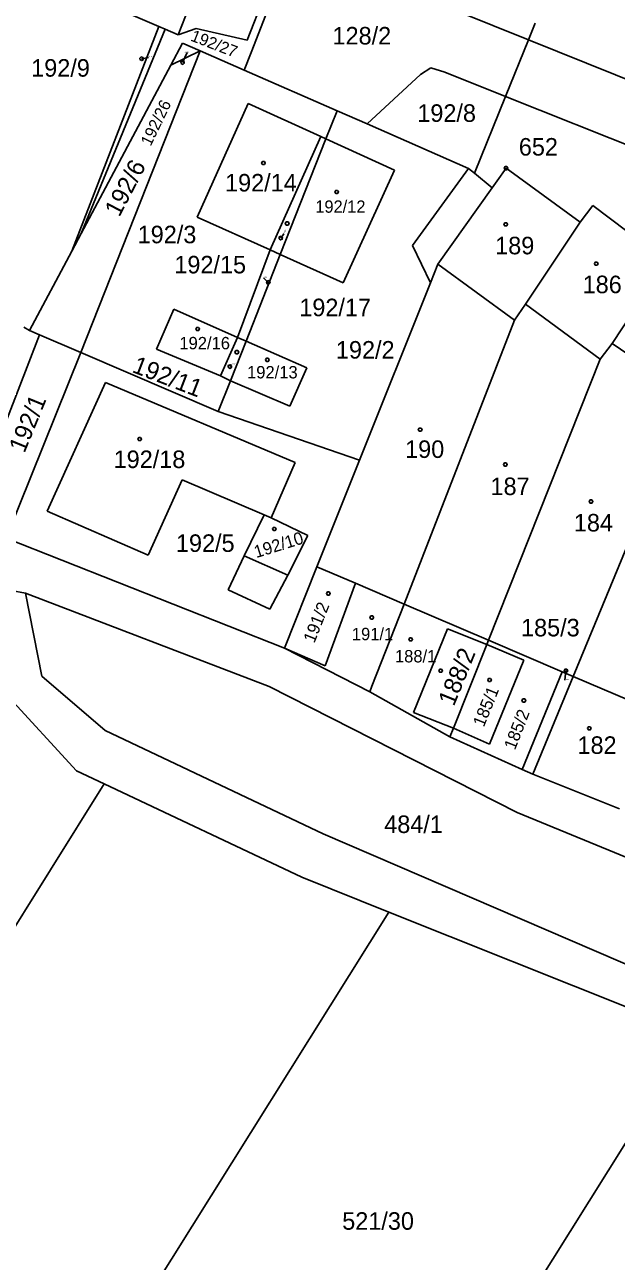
# Model space of a CAD drawing. Extents: x -634640 to -629202, y -1196156 to -1190068.
# Drawn here: x -631489.7 to -631432.3, y -1192913 to -1192793.1 of the extents above; entities that cross this region are included whole.
import ezdxf

# ---------------------------------------------------------------- set-up
doc = ezdxf.new("R2010")
doc.units = 0
for name, color, linetype in [('Vrstva 1', 7, 'Continuous'), ('Vrstva 2', 7, 'Continuous'), ('Vrstva 3', 7, 'Continuous'), ('Vrstva 4', 7, 'Continuous'), ('Vrstva 5', 7, 'Continuous'), ('Vrstva 7', 7, 'Continuous'), ('Vrstva 8', 7, 'Continuous')]:
    doc.layers.add(name, color=color, linetype=linetype)

msp = doc.modelspace()

# ---------------------------------------------------------------- linework, layer by layer
at = {"layer": 'Vrstva 1'}
for p, q in [((-631468.1, -1192794.59), (-631464.4, -1192785.07)), ((-631467.72, -1192795.79), (-631463.65, -1192785.37)), ((-631487.64, -1192788.54), (-631476.67, -1192793.27)), ((-631440.84, -1192794.55), (-631456.02, -1192788.44)), ((-631473.71, -1192791.36), (-631474.79, -1192794.08)), ((-631476.67, -1192793.27), (-631485.09, -1192815.03)), ((-631476.04, -1192793.54), (-631484.19, -1192813.32)), ((-631476.04, -1192793.54), (-631476.67, -1192793.27)), ((-631476.04, -1192793.54), (-631474.79, -1192794.08)), ((-631474.79, -1192794.08), (-631473.03, -1192793.45)), ((-631473.03, -1192793.45), (-631468.1, -1192794.59)), ((-631440.19, -1192792.93), (-631440.84, -1192794.55)), ((-631474.37, -1192794.87), (-631475.51, -1192797.01)), ((-631472.66, -1192795.62), (-631474.37, -1192794.87)), ((-631440.84, -1192794.55), (-631443.05, -1192800.04)), ((-631415.88, -1192804.59), (-631440.84, -1192794.55)), ((-631472.66, -1192795.62), (-631484.24, -1192824.88)), ((-631475.51, -1192797.01), (-631472.66, -1192795.62)), ((-631468.39, -1192797.49), (-631472.66, -1192795.62)), ((-631468.39, -1192797.49), (-631467.72, -1192795.79)), ((-631475.51, -1192797.01), (-631484.19, -1192813.32)), ((-631459.38, -1192801.44), (-631468.39, -1192797.49)), ((-631451.3, -1192797.91), (-631450.3, -1192797.26)), ((-631450.3, -1192797.26), (-631448.95, -1192797.68)), ((-631451.3, -1192797.91), (-631456.47, -1192802.71)), ((-631443.05, -1192800.04), (-631448.95, -1192797.68)), ((-631472.94, -1192811.75), (-631468.01, -1192800.74)), ((-631468.01, -1192800.74), (-631460.95, -1192803.94)), ((-631443.05, -1192800.04), (-631446.05, -1192807.5)), ((-631418.08, -1192810.02), (-631443.05, -1192800.04)), ((-631460.46, -1192804.17), (-631459.38, -1192801.44)), ((-631456.47, -1192802.71), (-631459.38, -1192801.44)), ((-631446.63, -1192807.02), (-631456.47, -1192802.71)), ((-631460.95, -1192803.94), (-631465.87, -1192814.93)), ((-631464.89, -1192815.37), (-631460.46, -1192804.17)), ((-631460.95, -1192803.94), (-631460.46, -1192804.17)), ((-631460.46, -1192804.17), (-631453.83, -1192807.18)), ((-631453.83, -1192807.18), (-631458.8, -1192818.11)), ((-631452.06, -1192814.49), (-631446.63, -1192807.02)), ((-631446.63, -1192807.02), (-631446.05, -1192807.5)), ((-631443.87, -1192808.23), (-631443, -1192807)), ((-631443, -1192807), (-631435.81, -1192812.25)), ((-631446.05, -1192807.5), (-631444.36, -1192808.92)), ((-631444.36, -1192808.92), (-631443.87, -1192808.23)), ((-631435.81, -1192812.25), (-631434.59, -1192810.62)), ((-631434.59, -1192810.62), (-631427.49, -1192816.01)), ((-631465.87, -1192814.93), (-631472.94, -1192811.75)), ((-631441.11, -1192820.17), (-631435.81, -1192812.25)), ((-631484.19, -1192813.32), (-631485.09, -1192815.03)), ((-631485.09, -1192815.03), (-631489.2, -1192822.75)), ((-631465.87, -1192814.93), (-631469.04, -1192823.4)), ((-631468.21, -1192823.76), (-631464.89, -1192815.37)), ((-631464.89, -1192815.37), (-631465.87, -1192814.93)), ((-631458.8, -1192818.11), (-631464.89, -1192815.37)), ((-631450.32, -1192818.11), (-631452.06, -1192814.49)), ((-631449.6, -1192816.3), (-631450.32, -1192818.11)), ((-631442.18, -1192821.75), (-631449.6, -1192816.3)), ((-631432.71, -1192824), (-631427.49, -1192816.01)), ((-631457.2, -1192835.31), (-631450.32, -1192818.11)), ((-631442.18, -1192821.75), (-631441.11, -1192820.17)), ((-631433.88, -1192825.5), (-631441.11, -1192820.17)), ((-631475.22, -1192820.67), (-631476.88, -1192824.55)), ((-631469.04, -1192823.4), (-631475.22, -1192820.67)), ((-631489.75, -1192822.4), (-631489.2, -1192822.75)), ((-631489.2, -1192822.75), (-631488.24, -1192823.16)), ((-631452.89, -1192849.25), (-631442.18, -1192821.75)), ((-631495.28, -1192841.36), (-631488.24, -1192823.16)), ((-631488.24, -1192823.16), (-631484.24, -1192824.88)), ((-631469.04, -1192823.4), (-631470.68, -1192827.12)), ((-631469.73, -1192827.6), (-631468.21, -1192823.76)), ((-631468.21, -1192823.76), (-631469.04, -1192823.4)), ((-631468.21, -1192823.76), (-631462.31, -1192826.36)), ((-631433.88, -1192825.5), (-631432.71, -1192824)), ((-631425.27, -1192829.06), (-631432.71, -1192824)), ((-631484.24, -1192824.88), (-631491.45, -1192842.88)), ((-631484.24, -1192824.88), (-631470.92, -1192830.6)), ((-631476.88, -1192824.55), (-631470.68, -1192827.12)), ((-631462.31, -1192826.36), (-631463.95, -1192830.07)), ((-631444.71, -1192852.75), (-631433.88, -1192825.5)), ((-631470.68, -1192827.12), (-631469.73, -1192827.6)), ((-631487.5, -1192840.26), (-631481.85, -1192827.78)), ((-631481.85, -1192827.78), (-631463.46, -1192835.54)), ((-631470.92, -1192830.6), (-631469.73, -1192827.6)), ((-631463.95, -1192830.07), (-631469.73, -1192827.6)), ((-631436.48, -1192856.27), (-631425.27, -1192829.06)), ((-631470.92, -1192830.6), (-631457.2, -1192835.31)), ((-631463.46, -1192835.54), (-631465.78, -1192840.91)), ((-631461.33, -1192845.65), (-631457.2, -1192835.31)), ((-631474.39, -1192837.2), (-631477.69, -1192844.5)), ((-631466.44, -1192840.62), (-631474.39, -1192837.2)), ((-631477.69, -1192844.5), (-631487.5, -1192840.26)), ((-631468.39, -1192844.57), (-631466.44, -1192840.62)), ((-631466.44, -1192840.62), (-631465.78, -1192840.91)), ((-631465.78, -1192840.91), (-631462.21, -1192842.62)), ((-631464.48, -1192853.54), (-631491.45, -1192842.88)), ((-631462.21, -1192842.62), (-631464.16, -1192846.47)), ((-631503.84, -1192845.57), (-631489.58, -1192848.19)), ((-631468.39, -1192844.57), (-631469.94, -1192847.89)), ((-631465.9, -1192849.76), (-631464.16, -1192846.47)), ((-631464.48, -1192853.54), (-631461.33, -1192845.65)), ((-631457.61, -1192847.24), (-631461.33, -1192845.65)), ((-631469.94, -1192847.89), (-631465.9, -1192849.76)), ((-631457.61, -1192847.24), (-631460.55, -1192855.25)), ((-631452.89, -1192849.25), (-631457.61, -1192847.24)), ((-631488, -1192856.25), (-631489.58, -1192848.19)), ((-631489.58, -1192848.19), (-631465.97, -1192857.26)), ((-631456, -1192857.22), (-631452.89, -1192849.25)), ((-631444.71, -1192852.75), (-631452.89, -1192849.25)), ((-631448.69, -1192851.67), (-631451.97, -1192859.77)), ((-631444.88, -1192853.18), (-631448.69, -1192851.67)), ((-631444.88, -1192853.18), (-631444.71, -1192852.75)), ((-631437.56, -1192855.81), (-631444.71, -1192852.75)), ((-631460.55, -1192855.25), (-631464.48, -1192853.54)), ((-631456.21, -1192857.76), (-631464.48, -1192853.54)), ((-631448.11, -1192861.3), (-631444.88, -1192853.18)), ((-631444.88, -1192853.18), (-631441.28, -1192854.69)), ((-631441.28, -1192854.69), (-631444.62, -1192862.83)), ((-631481.87, -1192861.51), (-631488, -1192856.25)), ((-631437.56, -1192855.81), (-631441.45, -1192865.28)), ((-631440.39, -1192865.76), (-631436.48, -1192856.27)), ((-631436.48, -1192856.27), (-631437.56, -1192855.81)), ((-631428.14, -1192859.83), (-631436.48, -1192856.27)), ((-631465.97, -1192857.26), (-631441.91, -1192869.46)), ((-631456.21, -1192857.76), (-631456, -1192857.22)), ((-631484.63, -1192865.42), (-631491.47, -1192858)), ((-631448.44, -1192862.14), (-631456.21, -1192857.76)), ((-631451.97, -1192859.77), (-631448.11, -1192861.3)), ((-631460.73, -1192871.52), (-631481.87, -1192861.51)), ((-631448.44, -1192862.14), (-631448.11, -1192861.3)), ((-631441.45, -1192865.28), (-631448.44, -1192862.14)), ((-631444.62, -1192862.83), (-631448.11, -1192861.3)), ((-631481.95, -1192866.69), (-631484.63, -1192865.42)), ((-631440.39, -1192865.76), (-631441.45, -1192865.28)), ((-631432, -1192869.1), (-631440.39, -1192865.76)), ((-631481.95, -1192866.69), (-631510.81, -1192912.78)), ((-631462.81, -1192875.74), (-631481.95, -1192866.69)), ((-631441.91, -1192869.46), (-631425.78, -1192876.11)), ((-631429.18, -1192885.12), (-631460.73, -1192871.52)), ((-631454.36, -1192879.11), (-631462.81, -1192875.74)), ((-631454.36, -1192879.11), (-631482.7, -1192924.37)), ((-631430.55, -1192888.61), (-631454.36, -1192879.11)), ((-631424.63, -1192890.64), (-631453.34, -1192936.49))]:
    msp.add_line(p, q, dxfattribs=at)
at = {"layer": 'Vrstva 3'}
for points in [[(-631451.24, -1192832.19), (-631451.15, -1192832.34), (-631451.24, -1192832.49), (-631451.42, -1192832.49), (-631451.51, -1192832.34), (-631451.42, -1192832.19), (-631451.24, -1192832.19)], [(-631442.98, -1192835.58), (-631442.89, -1192835.73), (-631442.98, -1192835.88), (-631443.16, -1192835.88), (-631443.25, -1192835.73), (-631443.16, -1192835.58), (-631442.98, -1192835.58)], [(-631434.67, -1192839.16), (-631434.58, -1192839.31), (-631434.67, -1192839.46), (-631434.85, -1192839.46), (-631434.94, -1192839.31), (-631434.85, -1192839.16), (-631434.67, -1192839.16)], [(-631455.93, -1192850.41), (-631455.84, -1192850.56), (-631455.93, -1192850.71), (-631456.11, -1192850.71), (-631456.2, -1192850.56), (-631456.11, -1192850.41), (-631455.93, -1192850.41)], [(-631452.16, -1192852.53), (-631452.07, -1192852.68), (-631452.16, -1192852.83), (-631452.34, -1192852.83), (-631452.43, -1192852.68), (-631452.34, -1192852.53), (-631452.16, -1192852.53)], [(-631444.51, -1192856.46), (-631444.42, -1192856.61), (-631444.51, -1192856.76), (-631444.69, -1192856.76), (-631444.78, -1192856.61), (-631444.69, -1192856.46), (-631444.51, -1192856.46)], [(-631441.19, -1192858.45), (-631441.1, -1192858.6), (-631441.19, -1192858.75), (-631441.37, -1192858.75), (-631441.46, -1192858.6), (-631441.37, -1192858.45), (-631441.19, -1192858.45)], [(-631434.84, -1192861.15), (-631434.75, -1192861.3), (-631434.84, -1192861.45), (-631435.02, -1192861.45), (-631435.11, -1192861.3), (-631435.02, -1192861.15), (-631434.84, -1192861.15)]]:
    msp.add_lwpolyline(points, dxfattribs=at)
at = {"layer": 'Vrstva 4'}
for p, q in [((-631444.36, -1192808.92), (-631449.6, -1192816.3)), ((-631464.16, -1192846.47), (-631468.39, -1192844.57))]:
    msp.add_line(p, q, dxfattribs=at)
at = {"layer": 'Vrstva 5'}
for points in [[(-631466.43, -1192806.35), (-631466.34, -1192806.5), (-631466.43, -1192806.65), (-631466.61, -1192806.65), (-631466.7, -1192806.5), (-631466.61, -1192806.35), (-631466.43, -1192806.35)], [(-631459.33, -1192809.15), (-631459.24, -1192809.3), (-631459.33, -1192809.45), (-631459.51, -1192809.45), (-631459.6, -1192809.3), (-631459.51, -1192809.15), (-631459.33, -1192809.15)], [(-631464.13, -1192812.21), (-631464.04, -1192812.36), (-631464.13, -1192812.51), (-631464.31, -1192812.51), (-631464.4, -1192812.36), (-631464.31, -1192812.21), (-631464.13, -1192812.21)], [(-631442.94, -1192812.3), (-631442.85, -1192812.45), (-631442.94, -1192812.6), (-631443.12, -1192812.6), (-631443.21, -1192812.45), (-631443.12, -1192812.3), (-631442.94, -1192812.3)], [(-631434.17, -1192816.11), (-631434.08, -1192816.26), (-631434.17, -1192816.41), (-631434.35, -1192816.41), (-631434.44, -1192816.26), (-631434.35, -1192816.11), (-631434.17, -1192816.11)], [(-631472.81, -1192822.44), (-631472.72, -1192822.59), (-631472.81, -1192822.74), (-631472.99, -1192822.74), (-631473.08, -1192822.59), (-631472.99, -1192822.44), (-631472.81, -1192822.44)], [(-631469.01, -1192824.69), (-631468.92, -1192824.84), (-631469.01, -1192824.99), (-631469.19, -1192824.99), (-631469.28, -1192824.84), (-631469.19, -1192824.69), (-631469.01, -1192824.69)], [(-631466.06, -1192825.43), (-631465.97, -1192825.58), (-631466.06, -1192825.73), (-631466.24, -1192825.73), (-631466.33, -1192825.58), (-631466.24, -1192825.43), (-631466.06, -1192825.43)], [(-631478.43, -1192833.11), (-631478.34, -1192833.26), (-631478.43, -1192833.41), (-631478.61, -1192833.41), (-631478.7, -1192833.26), (-631478.61, -1192833.11), (-631478.43, -1192833.11)], [(-631465.38, -1192841.82), (-631465.29, -1192841.97), (-631465.38, -1192842.12), (-631465.56, -1192842.12), (-631465.65, -1192841.97), (-631465.56, -1192841.82), (-631465.38, -1192841.82)], [(-631460.14, -1192848.08), (-631460.05, -1192848.23), (-631460.14, -1192848.38), (-631460.32, -1192848.38), (-631460.41, -1192848.23), (-631460.32, -1192848.08), (-631460.14, -1192848.08)], [(-631449.25, -1192855.57), (-631449.16, -1192855.72), (-631449.25, -1192855.87), (-631449.43, -1192855.87), (-631449.52, -1192855.72), (-631449.43, -1192855.57), (-631449.25, -1192855.57)]]:
    msp.add_lwpolyline(points, dxfattribs=at)
at = {"layer": 'Vrstva 7'}
for p, q in [((-631477.65, -1192796.26), (-631478.33, -1192796.39)), ((-631473.92, -1192795.79), (-631474.36, -1192796.76)), ((-631464.53, -1192813.38), (-631464.84, -1192813.78)), ((-631466.52, -1192817.62), (-631466.05, -1192818.07)), ((-631469.63, -1192826.03), (-631469.78, -1192826.23)), ((-631437.29, -1192856.63), (-631437.2, -1192855.71))]:
    msp.add_line(p, q, dxfattribs=at)
for points in [[(-631478.494, -1192796.33), (-631478.364, -1192796.213), (-631478.2, -1192796.273), (-631478.166, -1192796.45), (-631478.296, -1192796.567), (-631478.46, -1192796.507), (-631478.494, -1192796.33)], [(-631474.504, -1192796.859), (-631474.524, -1192796.685), (-631474.38, -1192796.586), (-631474.216, -1192796.661), (-631474.196, -1192796.835), (-631474.34, -1192796.934), (-631474.504, -1192796.859)], [(-631465.003, -1192813.844), (-631464.983, -1192813.67), (-631464.82, -1192813.606), (-631464.677, -1192813.716), (-631464.697, -1192813.89), (-631464.86, -1192813.954), (-631465.003, -1192813.844)], [(-631466.002, -1192818.238), (-631466.173, -1192818.201), (-631466.221, -1192818.033), (-631466.098, -1192817.902), (-631465.927, -1192817.939), (-631465.879, -1192818.107), (-631466.002, -1192818.238)], [(-631469.941, -1192826.298), (-631469.926, -1192826.124), (-631469.765, -1192826.056), (-631469.619, -1192826.162), (-631469.634, -1192826.336), (-631469.795, -1192826.404), (-631469.941, -1192826.298)], [(-631437.096, -1192855.569), (-631437.021, -1192855.727), (-631437.125, -1192855.868), (-631437.304, -1192855.851), (-631437.379, -1192855.693), (-631437.275, -1192855.552), (-631437.096, -1192855.569)]]:
    msp.add_lwpolyline(points, dxfattribs=at)
at = {"layer": 'Vrstva 8'}
msp.add_lwpolyline([(-631442.91, -1192806.85), (-631442.82, -1192807), (-631442.91, -1192807.15), (-631443.09, -1192807.15), (-631443.18, -1192807), (-631443.09, -1192806.85), (-631442.91, -1192806.85)], dxfattribs=at)

# ---------------------------------------------------------------- texts
at = {"layer": 'Vrstva 2'}
for s, height, rotation, p in [('192/27', 1.14, 338.84724, (-631473.665, -1192794.616)), ('192/6', 1.7, 62.4524, (-631480.498, -1192811.812)), ('192/15', 0.1, 60.61894, (-631464.519, -1192813.36)), ('192/1', 1.7, 67.72361, (-631489.691, -1192834.687)), ('192/10', 1.2, 17.24603, (-631467.225, -1192844.808)), ('191/2', 1.2, 68.23927, (-631461.587, -1192853.103)), ('188/2', 1.7, 67.8955, (-631448.062, -1192859.236)), ('185/1', 1.19, 67.8955, (-631445.157, -1192861.245)), ('185/2', 1.19, 68.58305, (-631442.14, -1192863.474))]:
    msp.add_text(s, height=height, rotation=rotation, dxfattribs=at).set_placement(p)
for s, height, p in [('128/2', 1.7, (-631459.827, -1192795.01)), ('192/9', 0.1, (-631477.627, -1192796.26)), ('192/26', 0.1, (-631474.174, -1192795.79)), ('192/8', 1.7, (-631451.607, -1192802.51)), ('192/14', 1.7, (-631470.247, -1192809.26)), ('192/12', 1.19, (-631461.495, -1192811.32)), ('192/3', 1.7, (-631478.717, -1192814.28)), ('189', 1.7, (-631444.057, -1192815.35)), ('192/17', 0.1, (-631466.497, -1192817.62)), ('186', 1.7, (-631435.577, -1192819.12)), ('192/16', 1.2, (-631474.673, -1192824.56)), ('192/2', 1.7, (-631459.497, -1192825.46)), ('192/11', 0.1, (-631469.607, -1192826.03)), ('192/13', 1.2, (-631468.113, -1192827.38)), ('190', 1.7, (-631452.787, -1192835.09)), ('192/18', 1.7, (-631481.047, -1192836.07)), ('187', 1.7, (-631444.507, -1192838.69)), ('184', 1.7, (-631436.427, -1192842.22)), ('192/5', 1.7, (-631475.007, -1192844.2)), ('191/1', 1.2, (-631457.953, -1192852.76)), ('188/1', 1.2, (-631453.773, -1192854.91)), ('185/3', 0.1, (-631437.267, -1192856.63)), ('182', 1.7, (-631436.077, -1192863.78)), ('484/1', 1.7, (-631454.813, -1192871.45)), ('521/30', 1.7, (-631458.884, -1192909.91))]:
    msp.add_text(s, height=height, dxfattribs=at).set_placement(p)
at = {"layer": 'Vrstva 7'}
for s, p in [('192/9', (-631489.038, -1192798.13)), ('192/15', (-631475.162, -1192817.2)), ('192/17', (-631463.047, -1192821.35)), ('185/3', (-631441.55, -1192852.39))]:
    msp.add_text(s, height=1.7, dxfattribs=at).set_placement(p)
for s, height, rotation, p in [('192/26', 1.14, 64.28586, (-631477.454, -1192804.934)), ('192/11', 1.7, 338.96183, (-631479.349, -1192826.746))]:
    msp.add_text(s, height=height, rotation=rotation, dxfattribs=at).set_placement(p)
at = {"layer": 'Vrstva 8'}
msp.add_text('652', height=1.7, dxfattribs=at).set_placement((-631441.763, -1192805.78))

doc.saveas('drawing.dxf')
